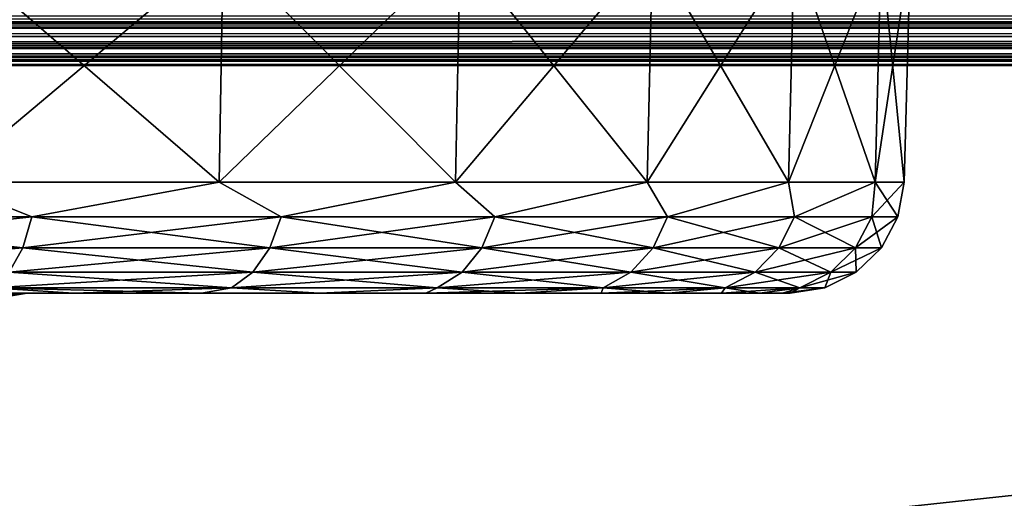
# Model space of a CAD drawing. Header units: millimetres. Extents: x -55 to 55, y -4 to 85.
# Tile 278 of 656: x -33.09 to -30.93, y -0.95 to 0.1. Entities that reach past the tile are written whole.
import ezdxf

# ---------------------------------------------------------------- set-up
doc = ezdxf.new("R2010")
doc.units = ezdxf.units.MM
doc.header["$LTSCALE"] = 116.785152
for name, color, linetype in [('20', 7, 'CONTINUOUS'), ('22', 7, 'CONTINUOUS'), ('222', 7, 'CONTINUOUS'), ('223', 7, 'CONTINUOUS'), ('224', 7, 'CONTINUOUS'), ('225', 7, 'CONTINUOUS'), ('38', 7, 'CONTINUOUS'), ('39', 7, 'CONTINUOUS'), ('7', 7, 'CONTINUOUS'), ('8025', 7, 'CONTINUOUS'), ('8515', 7, 'CONTINUOUS'), ('8519', 7, 'CONTINUOUS'), ('9165', 7, 'CONTINUOUS'), ('9166', 7, 'CONTINUOUS')]:
    doc.layers.add(name, color=color, linetype=linetype)

msp = doc.modelspace()

# ---------------------------------------------------------------- linework, layer by layer
at = {"layer": '20', "color": 7, "linetype": 'CONTINUOUS'}
for points in [[(-50.9201, 18.8461, 51.9198), (-50.3474, -3.0262, 51.347), (-6.3066, 18.8461, 51.9198), (-50.9201, 18.8461, 51.9198)], [(-6.3066, 18.8461, 51.9198), (-50.3474, -3.0262, 51.347), (-6.2909, 1.6954, 51.4707), (-6.3066, 18.8461, 51.9198)], [(-6.2909, 1.6954, 51.4707), (-50.3474, -3.0262, 51.347), (-6.2823, 1.566, 51.4673), (-6.2909, 1.6954, 51.4707)], [(-6.2823, 1.566, 51.4673), (-50.3474, -3.0262, 51.347), (-6.2568, 1.4377, 51.4639), (-6.2823, 1.566, 51.4673)], [(-6.2568, 1.4377, 51.4639), (-50.3474, -3.0262, 51.347), (-6.2147, 1.3137, 51.4607), (-6.2568, 1.4377, 51.4639)], [(-6.2147, 1.3137, 51.4607), (-50.3474, -3.0262, 51.347), (-6.1568, 1.1964, 51.4576), (-6.2147, 1.3137, 51.4607)], [(-6.1568, 1.1964, 51.4576), (-50.3474, -3.0262, 51.347), (-6.0841, 1.0878, 51.4548), (-6.1568, 1.1964, 51.4576)], [(-6.0841, 1.0878, 51.4548), (-50.3474, -3.0262, 51.347), (-5.9978, 0.9895, 51.4522), (-6.0841, 1.0878, 51.4548)], [(-5.9978, 0.9895, 51.4522), (-50.3474, -3.0262, 51.347), (-5.8993, 0.9033, 51.4499), (-5.9978, 0.9895, 51.4522)], [(-5.8993, 0.9033, 51.4499), (-50.3474, -3.0262, 51.347), (-5.7905, 0.8307, 51.448), (-5.8993, 0.9033, 51.4499)], [(-5.7905, 0.8307, 51.448), (-50.3474, -3.0262, 51.347), (-5.6731, 0.7729, 51.4465), (-5.7905, 0.8307, 51.448)], [(-5.6731, 0.7729, 51.4465), (-50.3474, -3.0262, 51.347), (-5.5489, 0.7309, 51.4454), (-5.6731, 0.7729, 51.4465)], [(-5.5489, 0.7309, 51.4454), (-50.3474, -3.0262, 51.347), (-5.4204, 0.7054, 51.4448), (-5.5489, 0.7309, 51.4454)], [(-50.3474, -3.0262, 51.347), (50.3474, -3.0262, 51.347), (-5.4204, 0.7054, 51.4448), (-50.3474, -3.0262, 51.347)]]:
    msp.add_3dface(points, dxfattribs=at)
at = {"layer": '22', "color": 7, "linetype": 'CONTINUOUS'}
for points in [[(-50.3474, -3.0262, -51.347), (-50.9201, 18.8461, -51.9198), (-6.3066, 18.8461, -51.9198), (-50.3474, -3.0262, -51.347)], [(-6.2909, 1.6954, -51.4707), (-50.3474, -3.0262, -51.347), (-6.3066, 18.8461, -51.9198), (-6.2909, 1.6954, -51.4707)], [(-6.2823, 1.5659, -51.4673), (-50.3474, -3.0262, -51.347), (-6.2909, 1.6954, -51.4707), (-6.2823, 1.5659, -51.4673)], [(-6.2568, 1.4376, -51.4639), (-50.3474, -3.0262, -51.347), (-6.2823, 1.5659, -51.4673), (-6.2568, 1.4376, -51.4639)], [(-6.2146, 1.3136, -51.4607), (-50.3474, -3.0262, -51.347), (-6.2568, 1.4376, -51.4639), (-6.2146, 1.3136, -51.4607)], [(-6.1567, 1.1964, -51.4576), (-50.3474, -3.0262, -51.347), (-6.2146, 1.3136, -51.4607), (-6.1567, 1.1964, -51.4576)], [(-6.0841, 1.0878, -51.4548), (-50.3474, -3.0262, -51.347), (-6.1567, 1.1964, -51.4576), (-6.0841, 1.0878, -51.4548)], [(-5.9977, 0.9894, -51.4522), (-50.3474, -3.0262, -51.347), (-6.0841, 1.0878, -51.4548), (-5.9977, 0.9894, -51.4522)], [(-5.8992, 0.9032, -51.4499), (-50.3474, -3.0262, -51.347), (-5.9977, 0.9894, -51.4522), (-5.8992, 0.9032, -51.4499)], [(-5.7904, 0.8307, -51.448), (-50.3474, -3.0262, -51.347), (-5.8992, 0.9032, -51.4499), (-5.7904, 0.8307, -51.448)], [(-5.673, 0.7729, -51.4465), (-50.3474, -3.0262, -51.347), (-5.7904, 0.8307, -51.448), (-5.673, 0.7729, -51.4465)], [(-5.5488, 0.7308, -51.4454), (-50.3474, -3.0262, -51.347), (-5.673, 0.7729, -51.4465), (-5.5488, 0.7308, -51.4454)], [(-5.4203, 0.7054, -51.4448), (-50.3474, -3.0262, -51.347), (-5.5488, 0.7308, -51.4454), (-5.4203, 0.7054, -51.4448)], [(50.3474, -3.0262, -51.347), (-50.3474, -3.0262, -51.347), (5.4204, 0.7054, -51.4448), (50.3474, -3.0262, -51.347)], [(5.4204, 0.7054, -51.4448), (-50.3474, -3.0262, -51.347), (5.2906, 0.6969, -51.4445), (5.4204, 0.7054, -51.4448)], [(-5.2906, 0.6969, -51.4445), (-50.3474, -3.0262, -51.347), (-5.4203, 0.7054, -51.4448), (-5.2906, 0.6969, -51.4445)], [(5.2906, 0.6969, -51.4445), (-50.3474, -3.0262, -51.347), (-5.2906, 0.6969, -51.4445), (5.2906, 0.6969, -51.4445)]]:
    msp.add_3dface(points, dxfattribs=at)
at = {"layer": '222', "color": 7, "linetype": 'CONTINUOUS'}
msp.add_3dface([(-33.0725, -0.5, -35.3553), (-33.1224, -0.5, -35.8298), (-33.1485, -0.5118, -35.3553), (-33.0725, -0.5, -35.3553)], dxfattribs=at)
at = {"layer": '223', "color": 7, "linetype": 'CONTINUOUS'}
for points in [[(-33.1909, -0.5118, -34.9248), (-33.0725, -0.5, -35.3553), (-33.1485, -0.5118, -35.3553), (-33.1909, -0.5118, -34.9248)], [(-33.1224, -0.5, -34.8809), (-33.0725, -0.5, -35.3553), (-33.1909, -0.5118, -34.9248), (-33.1224, -0.5, -34.8809)]]:
    msp.add_3dface(points, dxfattribs=at)
at = {"layer": '224', "color": 7, "linetype": 'CONTINUOUS'}
for points in [[(-33.2522, -0.2565, -38.9982), (-33.6712, -0.332, -39.1948), (-33.0622, -0.332, -38.8653), (-33.2522, -0.2565, -38.9982)], [(-32.6515, -0.2565, -38.5776), (-33.2522, -0.2565, -38.9982), (-33.0622, -0.332, -38.8653), (-32.6515, -0.2565, -38.5776)], [(-32.6515, -0.2565, -38.5776), (-33.0622, -0.332, -38.8653), (-32.5157, -0.332, -38.44), (-32.6515, -0.2565, -38.5776)], [(-32.1331, -0.2565, -38.0591), (-32.6515, -0.2565, -38.5776), (-32.5157, -0.332, -38.44), (-32.1331, -0.2565, -38.0591)], [(-32.1331, -0.2565, -38.0591), (-32.5157, -0.332, -38.44), (-32.0468, -0.332, -37.9305), (-32.1331, -0.2565, -38.0591)], [(-31.7125, -0.2565, -37.4585), (-32.1331, -0.2565, -38.0591), (-32.0468, -0.332, -37.9305), (-31.7125, -0.2565, -37.4585)], [(-31.7125, -0.2565, -37.4585), (-32.0468, -0.332, -37.9305), (-31.668, -0.332, -37.3508), (-31.7125, -0.2565, -37.4585)], [(-31.4026, -0.2565, -36.794), (-31.7125, -0.2565, -37.4585), (-31.668, -0.332, -37.3508), (-31.4026, -0.2565, -36.794)], [(-31.4026, -0.2565, -36.794), (-31.668, -0.332, -37.3508), (-31.3899, -0.332, -36.7167), (-31.4026, -0.2565, -36.794)], [(-31.2129, -0.2565, -36.0858), (-31.4026, -0.2565, -36.794), (-31.3899, -0.332, -36.7167), (-31.2129, -0.2565, -36.0858)], [(-31.2129, -0.2565, -36.0858), (-31.3899, -0.332, -36.7167), (-31.2199, -0.332, -36.0454), (-31.2129, -0.2565, -36.0858)], [(-31.1627, -0.332, -35.3553), (-31.2129, -0.2565, -36.0858), (-31.2199, -0.332, -36.0454), (-31.1627, -0.332, -35.3553)], [(-31.149, -0.2565, -35.3553), (-31.2129, -0.2565, -36.0858), (-31.1627, -0.332, -35.3553), (-31.149, -0.2565, -35.3553)], [(-33.6857, -0.4, -39.1617), (-33.082, -0.4, -38.835), (-33.6712, -0.332, -39.1948), (-33.6857, -0.4, -39.1617)], [(-33.6712, -0.332, -39.1948), (-33.082, -0.4, -38.835), (-33.0622, -0.332, -38.8653), (-33.6712, -0.332, -39.1948)], [(-33.082, -0.4, -38.835), (-32.5402, -0.4, -38.4134), (-33.0622, -0.332, -38.8653), (-33.082, -0.4, -38.835)], [(-33.0622, -0.332, -38.8653), (-32.5402, -0.4, -38.4134), (-32.5157, -0.332, -38.44), (-33.0622, -0.332, -38.8653)], [(-32.5402, -0.4, -38.4134), (-32.0753, -0.4, -37.9083), (-32.5157, -0.332, -38.44), (-32.5402, -0.4, -38.4134)], [(-32.5157, -0.332, -38.44), (-32.0753, -0.4, -37.9083), (-32.0468, -0.332, -37.9305), (-32.5157, -0.332, -38.44)], [(-32.0753, -0.4, -37.9083), (-31.6998, -0.4, -37.3336), (-32.0468, -0.332, -37.9305), (-32.0753, -0.4, -37.9083)], [(-32.0468, -0.332, -37.9305), (-31.6998, -0.4, -37.3336), (-31.668, -0.332, -37.3508), (-32.0468, -0.332, -37.9305)], [(-31.6998, -0.4, -37.3336), (-31.4241, -0.4, -36.7049), (-31.668, -0.332, -37.3508), (-31.6998, -0.4, -37.3336)], [(-31.668, -0.332, -37.3508), (-31.4241, -0.4, -36.7049), (-31.3899, -0.332, -36.7167), (-31.668, -0.332, -37.3508)], [(-31.4241, -0.4, -36.7049), (-31.2556, -0.4, -36.0395), (-31.3899, -0.332, -36.7167), (-31.4241, -0.4, -36.7049)], [(-31.3899, -0.332, -36.7167), (-31.2556, -0.4, -36.0395), (-31.2199, -0.332, -36.0454), (-31.3899, -0.332, -36.7167)], [(-31.2556, -0.4, -36.0395), (-31.1989, -0.4, -35.3553), (-31.2199, -0.332, -36.0454), (-31.2556, -0.4, -36.0395)], [(-31.1989, -0.4, -35.3553), (-31.1627, -0.332, -35.3553), (-31.2199, -0.332, -36.0454), (-31.1989, -0.4, -35.3553)], [(-33.6857, -0.4, -39.1617), (-33.1121, -0.4537, -38.7888), (-33.082, -0.4, -38.835), (-33.6857, -0.4, -39.1617)], [(-33.1121, -0.4537, -38.7888), (-32.5776, -0.4537, -38.3728), (-33.082, -0.4, -38.835), (-33.1121, -0.4537, -38.7888)], [(-33.082, -0.4, -38.835), (-32.5776, -0.4537, -38.3728), (-32.5402, -0.4, -38.4134), (-33.082, -0.4, -38.835)], [(-32.5776, -0.4537, -38.3728), (-32.1188, -0.4537, -37.8744), (-32.5402, -0.4, -38.4134), (-32.5776, -0.4537, -38.3728)], [(-32.5402, -0.4, -38.4134), (-32.1188, -0.4537, -37.8744), (-32.0753, -0.4, -37.9083), (-32.5402, -0.4, -38.4134)], [(-32.1188, -0.4537, -37.8744), (-31.7483, -0.4537, -37.3074), (-32.0753, -0.4, -37.9083), (-32.1188, -0.4537, -37.8744)], [(-32.0753, -0.4, -37.9083), (-31.7483, -0.4537, -37.3074), (-31.6998, -0.4, -37.3336), (-32.0753, -0.4, -37.9083)], [(-31.7483, -0.4537, -37.3074), (-31.4762, -0.4537, -36.687), (-31.6998, -0.4, -37.3336), (-31.7483, -0.4537, -37.3074)], [(-31.6998, -0.4, -37.3336), (-31.4762, -0.4537, -36.687), (-31.4241, -0.4, -36.7049), (-31.6998, -0.4, -37.3336)], [(-31.4762, -0.4537, -36.687), (-31.3099, -0.4537, -36.0304), (-31.4241, -0.4, -36.7049), (-31.4762, -0.4537, -36.687)], [(-31.4241, -0.4, -36.7049), (-31.3099, -0.4537, -36.0304), (-31.2556, -0.4, -36.0395), (-31.4241, -0.4, -36.7049)], [(-31.3099, -0.4537, -36.0304), (-31.254, -0.4537, -35.3553), (-31.2556, -0.4, -36.0395), (-31.3099, -0.4537, -36.0304)], [(-31.254, -0.4537, -35.3553), (-31.1989, -0.4, -35.3553), (-31.2556, -0.4, -36.0395), (-31.254, -0.4537, -35.3553)], [(-33.1498, -0.4882, -38.7312), (-32.6242, -0.4882, -38.3221), (-33.1121, -0.4537, -38.7888), (-33.1498, -0.4882, -38.7312)], [(-33.1121, -0.4537, -38.7888), (-32.6242, -0.4882, -38.3221), (-32.5776, -0.4537, -38.3728), (-33.1121, -0.4537, -38.7888)], [(-32.6242, -0.4882, -38.3221), (-32.1732, -0.4882, -37.8321), (-32.5776, -0.4537, -38.3728), (-32.6242, -0.4882, -38.3221)], [(-32.5776, -0.4537, -38.3728), (-32.1732, -0.4882, -37.8321), (-32.1188, -0.4537, -37.8744), (-32.5776, -0.4537, -38.3728)], [(-32.1732, -0.4882, -37.8321), (-31.8089, -0.4882, -37.2746), (-32.1188, -0.4537, -37.8744), (-32.1732, -0.4882, -37.8321)], [(-32.1188, -0.4537, -37.8744), (-31.8089, -0.4882, -37.2746), (-31.7483, -0.4537, -37.3074), (-32.1188, -0.4537, -37.8744)], [(-31.8089, -0.4882, -37.2746), (-31.5414, -0.4882, -36.6647), (-31.7483, -0.4537, -37.3074), (-31.8089, -0.4882, -37.2746)], [(-31.7483, -0.4537, -37.3074), (-31.5414, -0.4882, -36.6647), (-31.4762, -0.4537, -36.687), (-31.7483, -0.4537, -37.3074)], [(-31.5414, -0.4882, -36.6647), (-31.3779, -0.4882, -36.0191), (-31.4762, -0.4537, -36.687), (-31.5414, -0.4882, -36.6647)], [(-31.4762, -0.4537, -36.687), (-31.3779, -0.4882, -36.0191), (-31.3099, -0.4537, -36.0304), (-31.4762, -0.4537, -36.687)], [(-31.3779, -0.4882, -36.0191), (-31.3229, -0.4882, -35.3553), (-31.3099, -0.4537, -36.0304), (-31.3779, -0.4882, -36.0191)], [(-31.3229, -0.4882, -35.3553), (-31.254, -0.4537, -35.3553), (-31.3099, -0.4537, -36.0304), (-31.3229, -0.4882, -35.3553)], [(-33.2724, -0.5, -38.7191), (-32.971, -0.5, -38.5126), (-33.1498, -0.4882, -38.7312), (-33.2724, -0.5, -38.7191)], [(-33.1498, -0.4882, -38.7312), (-32.6898, -0.5, -38.2791), (-32.6242, -0.4882, -38.3221), (-33.1498, -0.4882, -38.7312)], [(-32.971, -0.5, -38.5126), (-32.6898, -0.5, -38.2791), (-33.1498, -0.4882, -38.7312), (-32.971, -0.5, -38.5126)], [(-32.6898, -0.5, -38.2791), (-32.4314, -0.5, -38.0207), (-32.6242, -0.4882, -38.3221), (-32.6898, -0.5, -38.2791)], [(-32.6242, -0.4882, -38.3221), (-32.4314, -0.5, -38.0207), (-32.1732, -0.4882, -37.8321), (-32.6242, -0.4882, -38.3221)], [(-32.4314, -0.5, -38.0207), (-32.1979, -0.5, -37.7395), (-32.1732, -0.4882, -37.8321), (-32.4314, -0.5, -38.0207)], [(-32.1979, -0.5, -37.7395), (-31.9914, -0.5, -37.438), (-32.1732, -0.4882, -37.8321), (-32.1979, -0.5, -37.7395)], [(-32.1732, -0.4882, -37.8321), (-31.9914, -0.5, -37.438), (-31.8089, -0.4882, -37.2746), (-32.1732, -0.4882, -37.8321)], [(-31.9914, -0.5, -37.438), (-31.8136, -0.5, -37.1187), (-31.8089, -0.4882, -37.2746), (-31.9914, -0.5, -37.438)], [(-31.8136, -0.5, -37.1187), (-31.666, -0.5, -36.7844), (-31.8089, -0.4882, -37.2746), (-31.8136, -0.5, -37.1187)], [(-31.8089, -0.4882, -37.2746), (-31.666, -0.5, -36.7844), (-31.5414, -0.4882, -36.6647), (-31.8089, -0.4882, -37.2746)], [(-31.666, -0.5, -36.7844), (-31.5499, -0.5, -36.4379), (-31.5414, -0.4882, -36.6647), (-31.666, -0.5, -36.7844)], [(-31.5499, -0.5, -36.4379), (-31.4662, -0.5, -36.0822), (-31.5414, -0.4882, -36.6647), (-31.5499, -0.5, -36.4379)], [(-31.5414, -0.4882, -36.6647), (-31.4662, -0.5, -36.0822), (-31.3779, -0.4882, -36.0191), (-31.5414, -0.4882, -36.6647)], [(-31.4662, -0.5, -36.0822), (-31.4157, -0.5, -35.7201), (-31.3779, -0.4882, -36.0191), (-31.4662, -0.5, -36.0822)], [(-31.4157, -0.5, -35.7201), (-31.3989, -0.5, -35.3553), (-31.3779, -0.4882, -36.0191), (-31.4157, -0.5, -35.7201)], [(-31.3989, -0.5, -35.3553), (-31.3229, -0.4882, -35.3553), (-31.3779, -0.4882, -36.0191), (-31.3989, -0.5, -35.3553)]]:
    msp.add_3dface(points, dxfattribs=at)
at = {"layer": '225', "color": 7, "linetype": 'CONTINUOUS'}
for points in [[(-33.2522, -0.2565, -31.7125), (-33.0622, -0.332, -31.8454), (-33.6712, -0.332, -31.5158), (-33.2522, -0.2565, -31.7125)], [(-33.2522, -0.2565, -31.7125), (-32.6515, -0.2565, -32.1331), (-33.0622, -0.332, -31.8454), (-33.2522, -0.2565, -31.7125)], [(-32.6515, -0.2565, -32.1331), (-32.5157, -0.332, -32.2707), (-33.0622, -0.332, -31.8454), (-32.6515, -0.2565, -32.1331)], [(-32.6515, -0.2565, -32.1331), (-32.1331, -0.2565, -32.6515), (-32.5157, -0.332, -32.2707), (-32.6515, -0.2565, -32.1331)], [(-32.1331, -0.2565, -32.6515), (-32.0468, -0.332, -32.7802), (-32.5157, -0.332, -32.2707), (-32.1331, -0.2565, -32.6515)], [(-32.1331, -0.2565, -32.6515), (-31.7125, -0.2565, -33.2522), (-32.0468, -0.332, -32.7802), (-32.1331, -0.2565, -32.6515)], [(-31.7125, -0.2565, -33.2522), (-31.668, -0.332, -33.3599), (-32.0468, -0.332, -32.7802), (-31.7125, -0.2565, -33.2522)], [(-31.7125, -0.2565, -33.2522), (-31.4026, -0.2565, -33.9167), (-31.668, -0.332, -33.3599), (-31.7125, -0.2565, -33.2522)], [(-31.4026, -0.2565, -33.9167), (-31.3899, -0.332, -33.994), (-31.668, -0.332, -33.3599), (-31.4026, -0.2565, -33.9167)], [(-31.4026, -0.2565, -33.9167), (-31.2129, -0.2565, -34.6249), (-31.3899, -0.332, -33.994), (-31.4026, -0.2565, -33.9167)], [(-31.2129, -0.2565, -34.6249), (-31.2199, -0.332, -34.6653), (-31.3899, -0.332, -33.994), (-31.2129, -0.2565, -34.6249)], [(-31.149, -0.2565, -35.3553), (-31.1627, -0.332, -35.3553), (-31.2199, -0.332, -34.6653), (-31.149, -0.2565, -35.3553)], [(-31.2129, -0.2565, -34.6249), (-31.149, -0.2565, -35.3553), (-31.2199, -0.332, -34.6653), (-31.2129, -0.2565, -34.6249)], [(-33.082, -0.4, -31.8757), (-33.6857, -0.4, -31.549), (-33.0622, -0.332, -31.8454), (-33.082, -0.4, -31.8757)], [(-33.0622, -0.332, -31.8454), (-33.6857, -0.4, -31.549), (-33.6712, -0.332, -31.5158), (-33.0622, -0.332, -31.8454)], [(-32.5157, -0.332, -32.2707), (-33.082, -0.4, -31.8757), (-33.0622, -0.332, -31.8454), (-32.5157, -0.332, -32.2707)], [(-32.5402, -0.4, -32.2973), (-33.082, -0.4, -31.8757), (-32.5157, -0.332, -32.2707), (-32.5402, -0.4, -32.2973)], [(-32.0753, -0.4, -32.8024), (-32.5402, -0.4, -32.2973), (-32.0468, -0.332, -32.7802), (-32.0753, -0.4, -32.8024)], [(-32.0468, -0.332, -32.7802), (-32.5402, -0.4, -32.2973), (-32.5157, -0.332, -32.2707), (-32.0468, -0.332, -32.7802)], [(-31.6998, -0.4, -33.3771), (-32.0753, -0.4, -32.8024), (-31.668, -0.332, -33.3599), (-31.6998, -0.4, -33.3771)], [(-31.668, -0.332, -33.3599), (-32.0753, -0.4, -32.8024), (-32.0468, -0.332, -32.7802), (-31.668, -0.332, -33.3599)], [(-31.3899, -0.332, -33.994), (-31.6998, -0.4, -33.3771), (-31.668, -0.332, -33.3599), (-31.3899, -0.332, -33.994)], [(-31.4241, -0.4, -34.0057), (-31.6998, -0.4, -33.3771), (-31.3899, -0.332, -33.994), (-31.4241, -0.4, -34.0057)], [(-31.2199, -0.332, -34.6653), (-31.4241, -0.4, -34.0057), (-31.3899, -0.332, -33.994), (-31.2199, -0.332, -34.6653)], [(-31.2556, -0.4, -34.6712), (-31.4241, -0.4, -34.0057), (-31.2199, -0.332, -34.6653), (-31.2556, -0.4, -34.6712)], [(-31.1989, -0.4, -35.3553), (-31.2556, -0.4, -34.6712), (-31.1627, -0.332, -35.3553), (-31.1989, -0.4, -35.3553)], [(-31.1627, -0.332, -35.3553), (-31.2556, -0.4, -34.6712), (-31.2199, -0.332, -34.6653), (-31.1627, -0.332, -35.3553)], [(-33.1121, -0.4537, -31.9218), (-33.7078, -0.4537, -31.5994), (-33.082, -0.4, -31.8757), (-33.1121, -0.4537, -31.9218)], [(-33.082, -0.4, -31.8757), (-33.7078, -0.4537, -31.5994), (-33.6857, -0.4, -31.549), (-33.082, -0.4, -31.8757)], [(-32.5402, -0.4, -32.2973), (-33.1121, -0.4537, -31.9218), (-33.082, -0.4, -31.8757), (-32.5402, -0.4, -32.2973)], [(-32.5776, -0.4537, -32.3379), (-33.1121, -0.4537, -31.9218), (-32.5402, -0.4, -32.2973), (-32.5776, -0.4537, -32.3379)], [(-32.0753, -0.4, -32.8024), (-32.5776, -0.4537, -32.3379), (-32.5402, -0.4, -32.2973), (-32.0753, -0.4, -32.8024)], [(-32.1188, -0.4537, -32.8362), (-32.5776, -0.4537, -32.3379), (-32.0753, -0.4, -32.8024), (-32.1188, -0.4537, -32.8362)], [(-31.7483, -0.4537, -33.4033), (-32.1188, -0.4537, -32.8362), (-31.6998, -0.4, -33.3771), (-31.7483, -0.4537, -33.4033)], [(-31.6998, -0.4, -33.3771), (-32.1188, -0.4537, -32.8362), (-32.0753, -0.4, -32.8024), (-31.6998, -0.4, -33.3771)], [(-31.4762, -0.4537, -34.0236), (-31.7483, -0.4537, -33.4033), (-31.4241, -0.4, -34.0057), (-31.4762, -0.4537, -34.0236)], [(-31.4241, -0.4, -34.0057), (-31.7483, -0.4537, -33.4033), (-31.6998, -0.4, -33.3771), (-31.4241, -0.4, -34.0057)], [(-31.2556, -0.4, -34.6712), (-31.4762, -0.4537, -34.0236), (-31.4241, -0.4, -34.0057), (-31.2556, -0.4, -34.6712)], [(-31.3099, -0.4537, -34.6803), (-31.4762, -0.4537, -34.0236), (-31.2556, -0.4, -34.6712), (-31.3099, -0.4537, -34.6803)], [(-31.1989, -0.4, -35.3553), (-31.3099, -0.4537, -34.6803), (-31.2556, -0.4, -34.6712), (-31.1989, -0.4, -35.3553)], [(-31.254, -0.4537, -35.3553), (-31.3099, -0.4537, -34.6803), (-31.1989, -0.4, -35.3553), (-31.254, -0.4537, -35.3553)], [(-32.6242, -0.4882, -32.3886), (-33.1498, -0.4882, -31.9795), (-32.5776, -0.4537, -32.3379), (-32.6242, -0.4882, -32.3886)], [(-32.5776, -0.4537, -32.3379), (-33.1498, -0.4882, -31.9795), (-33.1121, -0.4537, -31.9218), (-32.5776, -0.4537, -32.3379)], [(-32.1732, -0.4882, -32.8785), (-32.6242, -0.4882, -32.3886), (-32.1188, -0.4537, -32.8362), (-32.1732, -0.4882, -32.8785)], [(-32.1188, -0.4537, -32.8362), (-32.6242, -0.4882, -32.3886), (-32.5776, -0.4537, -32.3379), (-32.1188, -0.4537, -32.8362)], [(-31.7483, -0.4537, -33.4033), (-32.1732, -0.4882, -32.8785), (-32.1188, -0.4537, -32.8362), (-31.7483, -0.4537, -33.4033)], [(-31.8089, -0.4882, -33.4361), (-32.1732, -0.4882, -32.8785), (-31.7483, -0.4537, -33.4033), (-31.8089, -0.4882, -33.4361)], [(-31.4762, -0.4537, -34.0236), (-31.8089, -0.4882, -33.4361), (-31.7483, -0.4537, -33.4033), (-31.4762, -0.4537, -34.0236)], [(-31.5414, -0.4882, -34.046), (-31.8089, -0.4882, -33.4361), (-31.4762, -0.4537, -34.0236), (-31.5414, -0.4882, -34.046)], [(-31.3099, -0.4537, -34.6803), (-31.5414, -0.4882, -34.046), (-31.4762, -0.4537, -34.0236), (-31.3099, -0.4537, -34.6803)], [(-31.3779, -0.4882, -34.6916), (-31.5414, -0.4882, -34.046), (-31.3099, -0.4537, -34.6803), (-31.3779, -0.4882, -34.6916)], [(-31.254, -0.4537, -35.3553), (-31.3779, -0.4882, -34.6916), (-31.3099, -0.4537, -34.6803), (-31.254, -0.4537, -35.3553)], [(-31.3229, -0.4882, -35.3553), (-31.3779, -0.4882, -34.6916), (-31.254, -0.4537, -35.3553), (-31.3229, -0.4882, -35.3553)], [(-32.971, -0.5, -32.1981), (-33.2724, -0.5, -31.9915), (-33.1498, -0.4882, -31.9795), (-32.971, -0.5, -32.1981)], [(-32.6242, -0.4882, -32.3886), (-32.971, -0.5, -32.1981), (-33.1498, -0.4882, -31.9795), (-32.6242, -0.4882, -32.3886)], [(-32.6898, -0.5, -32.4316), (-32.971, -0.5, -32.1981), (-32.6242, -0.4882, -32.3886), (-32.6898, -0.5, -32.4316)], [(-32.4314, -0.5, -32.69), (-32.6898, -0.5, -32.4316), (-32.6242, -0.4882, -32.3886), (-32.4314, -0.5, -32.69)], [(-32.1732, -0.4882, -32.8785), (-32.4314, -0.5, -32.69), (-32.6242, -0.4882, -32.3886), (-32.1732, -0.4882, -32.8785)], [(-32.1979, -0.5, -32.9711), (-32.4314, -0.5, -32.69), (-32.1732, -0.4882, -32.8785), (-32.1979, -0.5, -32.9711)], [(-31.8089, -0.4882, -33.4361), (-32.1979, -0.5, -32.9711), (-32.1732, -0.4882, -32.8785), (-31.8089, -0.4882, -33.4361)], [(-31.9914, -0.5, -33.2727), (-32.1979, -0.5, -32.9711), (-31.8089, -0.4882, -33.4361), (-31.9914, -0.5, -33.2727)], [(-31.8136, -0.5, -33.5919), (-31.9914, -0.5, -33.2727), (-31.8089, -0.4882, -33.4361), (-31.8136, -0.5, -33.5919)], [(-31.666, -0.5, -33.9263), (-31.8136, -0.5, -33.5919), (-31.5414, -0.4882, -34.046), (-31.666, -0.5, -33.9263)], [(-31.5414, -0.4882, -34.046), (-31.8136, -0.5, -33.5919), (-31.8089, -0.4882, -33.4361), (-31.5414, -0.4882, -34.046)], [(-31.5499, -0.5, -34.2728), (-31.666, -0.5, -33.9263), (-31.5414, -0.4882, -34.046), (-31.5499, -0.5, -34.2728)], [(-31.3779, -0.4882, -34.6916), (-31.5499, -0.5, -34.2728), (-31.5414, -0.4882, -34.046), (-31.3779, -0.4882, -34.6916)], [(-31.4662, -0.5, -34.6285), (-31.5499, -0.5, -34.2728), (-31.3779, -0.4882, -34.6916), (-31.4662, -0.5, -34.6285)], [(-31.4157, -0.5, -34.9905), (-31.4662, -0.5, -34.6285), (-31.3779, -0.4882, -34.6916), (-31.4157, -0.5, -34.9905)], [(-31.3989, -0.5, -35.3553), (-31.4157, -0.5, -34.9905), (-31.3229, -0.4882, -35.3553), (-31.3989, -0.5, -35.3553)], [(-31.3229, -0.4882, -35.3553), (-31.4157, -0.5, -34.9905), (-31.3779, -0.4882, -34.6916), (-31.3229, -0.4882, -35.3553)]]:
    msp.add_3dface(points, dxfattribs=at)
at = {"layer": '38', "color": 7, "linetype": 'CONTINUOUS'}
for points in [[(-32.6515, -0.2565, -38.5776), (-33.2454, 0.2565, -39.0098), (-33.2522, -0.2565, -38.9982), (-32.6515, -0.2565, -38.5776)], [(-32.6429, 0.2565, -38.5879), (-33.2454, 0.2565, -39.0098), (-32.6515, -0.2565, -38.5776), (-32.6429, 0.2565, -38.5879)], [(-32.1331, -0.2565, -38.0591), (-32.6429, 0.2565, -38.5879), (-32.6515, -0.2565, -38.5776), (-32.1331, -0.2565, -38.0591)], [(-32.1228, 0.2565, -38.0678), (-32.6429, 0.2565, -38.5879), (-32.1331, -0.2565, -38.0591), (-32.1228, 0.2565, -38.0678)], [(-31.7125, -0.2565, -37.4585), (-32.1228, 0.2565, -38.0678), (-32.1331, -0.2565, -38.0591), (-31.7125, -0.2565, -37.4585)], [(-31.7009, 0.2565, -37.4652), (-32.1228, 0.2565, -38.0678), (-31.7125, -0.2565, -37.4585), (-31.7009, 0.2565, -37.4652)], [(-31.4026, -0.2565, -36.794), (-31.7009, 0.2565, -37.4652), (-31.7125, -0.2565, -37.4585), (-31.4026, -0.2565, -36.794)], [(-31.39, 0.2565, -36.7986), (-31.7009, 0.2565, -37.4652), (-31.4026, -0.2565, -36.794), (-31.39, 0.2565, -36.7986)], [(-31.2129, -0.2565, -36.0858), (-31.39, 0.2565, -36.7986), (-31.4026, -0.2565, -36.794), (-31.2129, -0.2565, -36.0858)], [(-31.1996, 0.2565, -36.0881), (-31.39, 0.2565, -36.7986), (-31.2129, -0.2565, -36.0858), (-31.1996, 0.2565, -36.0881)], [(-31.149, -0.2565, -35.3553), (-31.1996, 0.2565, -36.0881), (-31.2129, -0.2565, -36.0858), (-31.149, -0.2565, -35.3553)], [(-31.149, -0.2565, -35.3553), (-31.1355, 0.2565, -35.3553), (-31.1996, 0.2565, -36.0881), (-31.149, -0.2565, -35.3553)]]:
    msp.add_3dface(points, dxfattribs=at)
at = {"layer": '39', "color": 7, "linetype": 'CONTINUOUS'}
for points in [[(-33.2522, -0.2565, -31.7125), (-32.6429, 0.2565, -32.1228), (-32.6515, -0.2565, -32.1331), (-33.2522, -0.2565, -31.7125)], [(-33.2454, 0.2565, -31.7009), (-32.6429, 0.2565, -32.1228), (-33.2522, -0.2565, -31.7125), (-33.2454, 0.2565, -31.7009)], [(-32.6429, 0.2565, -32.1228), (-32.1228, 0.2565, -32.6429), (-32.6515, -0.2565, -32.1331), (-32.6429, 0.2565, -32.1228)], [(-32.6515, -0.2565, -32.1331), (-32.1228, 0.2565, -32.6429), (-32.1331, -0.2565, -32.6515), (-32.6515, -0.2565, -32.1331)], [(-32.1228, 0.2565, -32.6429), (-31.7009, 0.2565, -33.2454), (-32.1331, -0.2565, -32.6515), (-32.1228, 0.2565, -32.6429)], [(-32.1331, -0.2565, -32.6515), (-31.7009, 0.2565, -33.2454), (-31.7125, -0.2565, -33.2522), (-32.1331, -0.2565, -32.6515)], [(-31.7009, 0.2565, -33.2454), (-31.39, 0.2565, -33.9121), (-31.7125, -0.2565, -33.2522), (-31.7009, 0.2565, -33.2454)], [(-31.7125, -0.2565, -33.2522), (-31.39, 0.2565, -33.9121), (-31.4026, -0.2565, -33.9167), (-31.7125, -0.2565, -33.2522)], [(-31.39, 0.2565, -33.9121), (-31.1996, 0.2565, -34.6226), (-31.4026, -0.2565, -33.9167), (-31.39, 0.2565, -33.9121)], [(-31.4026, -0.2565, -33.9167), (-31.1996, 0.2565, -34.6226), (-31.2129, -0.2565, -34.6249), (-31.4026, -0.2565, -33.9167)], [(-31.1996, 0.2565, -34.6226), (-31.1355, 0.2565, -35.3553), (-31.2129, -0.2565, -34.6249), (-31.1996, 0.2565, -34.6226)], [(-31.2129, -0.2565, -34.6249), (-31.1355, 0.2565, -35.3553), (-31.149, -0.2565, -35.3553), (-31.2129, -0.2565, -34.6249)]]:
    msp.add_3dface(points, dxfattribs=at)
at = {"layer": '7', "color": 7, "linetype": 'CONTINUOUS'}
for points in [[(-32.1979, -0.5, -37.7395), (-38.5127, -0.5, -37.7395), (-35.594, -0.5, -37.6256), (-32.1979, -0.5, -37.7395)], [(-32.4314, -0.5, -38.0207), (-38.5127, -0.5, -37.7395), (-32.1979, -0.5, -37.7395), (-32.4314, -0.5, -38.0207)], [(-38.2793, -0.5, -38.0207), (-38.5127, -0.5, -37.7395), (-32.4314, -0.5, -38.0207), (-38.2793, -0.5, -38.0207)], [(-38.2793, -0.5, -32.69), (-32.1979, -0.5, -32.9711), (-38.5127, -0.5, -32.9711), (-38.2793, -0.5, -32.69)], [(-38.5127, -0.5, -32.9711), (-32.1979, -0.5, -32.9711), (-35.1167, -0.5, -33.085), (-38.5127, -0.5, -32.9711)], [(-38.0209, -0.5, -38.2791), (-38.2793, -0.5, -38.0207), (-32.6898, -0.5, -38.2791), (-38.0209, -0.5, -38.2791)], [(-32.6898, -0.5, -38.2791), (-38.2793, -0.5, -38.0207), (-32.4314, -0.5, -38.0207), (-32.6898, -0.5, -38.2791)], [(-32.4314, -0.5, -32.69), (-32.1979, -0.5, -32.9711), (-38.2793, -0.5, -32.69), (-32.4314, -0.5, -32.69)], [(-38.0209, -0.5, -32.4316), (-32.4314, -0.5, -32.69), (-38.2793, -0.5, -32.69), (-38.0209, -0.5, -32.4316)], [(-37.7397, -0.5, -38.5126), (-38.0209, -0.5, -38.2791), (-32.971, -0.5, -38.5126), (-37.7397, -0.5, -38.5126)], [(-32.971, -0.5, -38.5126), (-38.0209, -0.5, -38.2791), (-32.6898, -0.5, -38.2791), (-32.971, -0.5, -38.5126)], [(-32.6898, -0.5, -32.4316), (-32.4314, -0.5, -32.69), (-38.0209, -0.5, -32.4316), (-32.6898, -0.5, -32.4316)], [(-37.7397, -0.5, -32.1981), (-32.6898, -0.5, -32.4316), (-38.0209, -0.5, -32.4316), (-37.7397, -0.5, -32.1981)], [(-33.2724, -0.5, -38.7191), (-37.7397, -0.5, -38.5126), (-32.971, -0.5, -38.5126), (-33.2724, -0.5, -38.7191)], [(-37.4382, -0.5, -31.9915), (-32.971, -0.5, -32.1981), (-37.7397, -0.5, -32.1981), (-37.4382, -0.5, -31.9915)], [(-32.971, -0.5, -32.1981), (-32.6898, -0.5, -32.4316), (-37.7397, -0.5, -32.1981), (-32.971, -0.5, -32.1981)], [(-33.2724, -0.5, -31.9915), (-32.971, -0.5, -32.1981), (-37.4382, -0.5, -31.9915), (-33.2724, -0.5, -31.9915)], [(-35.1167, -0.5, -37.6256), (-32.1979, -0.5, -37.7395), (-35.594, -0.5, -37.6256), (-35.1167, -0.5, -37.6256)], [(-34.6499, -0.5, -37.5264), (-32.1979, -0.5, -37.7395), (-35.1167, -0.5, -37.6256), (-34.6499, -0.5, -37.5264)], [(-32.1979, -0.5, -32.9711), (-31.9914, -0.5, -33.2727), (-35.1167, -0.5, -33.085), (-32.1979, -0.5, -32.9711)], [(-35.1167, -0.5, -33.085), (-31.9914, -0.5, -33.2727), (-34.6499, -0.5, -33.1843), (-35.1167, -0.5, -33.085)], [(-34.2139, -0.5, -37.3323), (-31.9914, -0.5, -37.438), (-34.6499, -0.5, -37.5264), (-34.2139, -0.5, -37.3323)], [(-31.9914, -0.5, -37.438), (-32.1979, -0.5, -37.7395), (-34.6499, -0.5, -37.5264), (-31.9914, -0.5, -37.438)], [(-34.6499, -0.5, -33.1843), (-31.9914, -0.5, -33.2727), (-34.2139, -0.5, -33.3784), (-34.6499, -0.5, -33.1843)], [(-31.9914, -0.5, -33.2727), (-31.8136, -0.5, -33.5919), (-34.2139, -0.5, -33.3784), (-31.9914, -0.5, -33.2727)], [(-34.2139, -0.5, -33.3784), (-31.8136, -0.5, -33.5919), (-33.8278, -0.5, -33.6589), (-34.2139, -0.5, -33.3784)], [(-33.8278, -0.5, -37.0517), (-31.8136, -0.5, -37.1187), (-34.2139, -0.5, -37.3323), (-33.8278, -0.5, -37.0517)], [(-31.8136, -0.5, -37.1187), (-31.9914, -0.5, -37.438), (-34.2139, -0.5, -37.3323), (-31.8136, -0.5, -37.1187)], [(-31.8136, -0.5, -33.5919), (-31.666, -0.5, -33.9263), (-33.8278, -0.5, -33.6589), (-31.8136, -0.5, -33.5919)], [(-33.8278, -0.5, -33.6589), (-31.666, -0.5, -33.9263), (-33.5084, -0.5, -34.0136), (-33.8278, -0.5, -33.6589)], [(-31.666, -0.5, -36.7844), (-31.8136, -0.5, -37.1187), (-33.8278, -0.5, -37.0517), (-31.666, -0.5, -36.7844)], [(-33.5084, -0.5, -36.697), (-31.666, -0.5, -36.7844), (-33.8278, -0.5, -37.0517), (-33.5084, -0.5, -36.697)], [(-31.666, -0.5, -33.9263), (-31.5499, -0.5, -34.2728), (-33.5084, -0.5, -34.0136), (-31.666, -0.5, -33.9263)], [(-33.5084, -0.5, -34.0136), (-31.5499, -0.5, -34.2728), (-33.2698, -0.5, -34.427), (-33.5084, -0.5, -34.0136)], [(-31.5499, -0.5, -36.4379), (-31.666, -0.5, -36.7844), (-33.5084, -0.5, -36.697), (-31.5499, -0.5, -36.4379)], [(-33.2698, -0.5, -36.2837), (-31.5499, -0.5, -36.4379), (-33.5084, -0.5, -36.697), (-33.2698, -0.5, -36.2837)], [(-31.5499, -0.5, -34.2728), (-31.4662, -0.5, -34.6285), (-33.2698, -0.5, -34.427), (-31.5499, -0.5, -34.2728)], [(-33.2698, -0.5, -34.427), (-31.4662, -0.5, -34.6285), (-33.1224, -0.5, -34.8809), (-33.2698, -0.5, -34.427)], [(-31.4662, -0.5, -36.0822), (-31.5499, -0.5, -36.4379), (-33.2698, -0.5, -36.2837), (-31.4662, -0.5, -36.0822)], [(-33.1224, -0.5, -35.8298), (-31.4662, -0.5, -36.0822), (-33.2698, -0.5, -36.2837), (-33.1224, -0.5, -35.8298)], [(-31.4157, -0.5, -34.9905), (-31.3989, -0.5, -35.3553), (-33.1224, -0.5, -34.8809), (-31.4157, -0.5, -34.9905)], [(-31.3989, -0.5, -35.3553), (-33.0725, -0.5, -35.3553), (-33.1224, -0.5, -34.8809), (-31.3989, -0.5, -35.3553)], [(-31.4662, -0.5, -34.6285), (-31.4157, -0.5, -34.9905), (-33.1224, -0.5, -34.8809), (-31.4662, -0.5, -34.6285)], [(-31.4157, -0.5, -35.7201), (-31.4662, -0.5, -36.0822), (-33.1224, -0.5, -35.8298), (-31.4157, -0.5, -35.7201)], [(-33.0725, -0.5, -35.3553), (-31.4157, -0.5, -35.7201), (-33.1224, -0.5, -35.8298), (-33.0725, -0.5, -35.3553)], [(-31.3989, -0.5, -35.3553), (-31.4157, -0.5, -35.7201), (-33.0725, -0.5, -35.3553), (-31.3989, -0.5, -35.3553)]]:
    msp.add_3dface(points, dxfattribs=at)
at = {"layer": '8025', "color": 7, "linetype": 'CONTINUOUS'}
for points in [[(-54.5, 0, -54.5), (54.5, 0, -54.5), (-52.5315, 0, -53.1814), (-54.5, 0, -54.5)], [(52.5315, 0, 53.1814), (-54.5, 0, 54.5), (-52.5315, 0, 53.1814), (52.5315, 0, 53.1814)], [(54.5, 0, 54.5), (-54.5, 0, 54.5), (52.5315, 0, 53.1814), (54.5, 0, 54.5)], [(-52.5315, 0, -53.1814), (54.5, 0, -54.5), (52.5315, 0, -53.1814), (-52.5315, 0, -53.1814)]]:
    msp.add_3dface(points, dxfattribs=at)
at = {"layer": '8515', "color": 7, "linetype": 'CONTINUOUS'}
for points in [[(-52.5315, 0.1474, 53.0314), (52.5315, 0.0908, 53.0436), (-52.5315, 0.0908, 53.0436), (-52.5315, 0.1474, 53.0314)], [(-52.5315, 0.1474, 53.0314), (52.5315, 0.1474, 53.0314), (52.5315, 0.0908, 53.0436), (-52.5315, 0.1474, 53.0314)], [(52.5315, 0.0908, 53.0436), (52.5315, 0.043, 53.0763), (-52.5315, 0.0908, 53.0436), (52.5315, 0.0908, 53.0436)], [(-52.5315, 0.0908, 53.0436), (52.5315, 0.043, 53.0763), (-52.5315, 0.043, 53.0763), (-52.5315, 0.0908, 53.0436)], [(52.5315, 0.043, 53.0763), (52.5315, 0.0111, 53.1247), (-52.5315, 0.043, 53.0763), (52.5315, 0.043, 53.0763)], [(-52.5315, 0.043, 53.0763), (52.5315, 0.0111, 53.1247), (-52.5315, 0.0111, 53.1247), (-52.5315, 0.043, 53.0763)], [(52.5315, 0.0111, 53.1247), (52.5315, 0, 53.1814), (-52.5315, 0.0111, 53.1247), (52.5315, 0.0111, 53.1247)], [(52.5315, 0, 53.1814), (-52.5315, 0, 53.1814), (-52.5315, 0.0111, 53.1247), (52.5315, 0, 53.1814)]]:
    msp.add_3dface(points, dxfattribs=at)
at = {"layer": '8519', "color": 7, "linetype": 'CONTINUOUS'}
for points in [[(52.5315, 0.1474, -53.0314), (-52.5315, 0.0908, -53.0436), (52.5315, 0.0908, -53.0436), (52.5315, 0.1474, -53.0314)], [(52.5315, 0.1474, -53.0314), (-52.5315, 0.1474, -53.0314), (-52.5315, 0.0908, -53.0436), (52.5315, 0.1474, -53.0314)], [(52.5315, 0.0908, -53.0436), (-52.5315, 0.043, -53.0763), (52.5315, 0.043, -53.0763), (52.5315, 0.0908, -53.0436)], [(-52.5315, 0.0908, -53.0436), (-52.5315, 0.043, -53.0763), (52.5315, 0.0908, -53.0436), (-52.5315, 0.0908, -53.0436)], [(52.5315, 0.043, -53.0763), (-52.5315, 0.0111, -53.1247), (52.5315, 0.0111, -53.1247), (52.5315, 0.043, -53.0763)], [(-52.5315, 0.043, -53.0763), (-52.5315, 0.0111, -53.1247), (52.5315, 0.043, -53.0763), (-52.5315, 0.043, -53.0763)], [(-52.5315, 0, -53.1814), (52.5315, 0, -53.1814), (52.5315, 0.0111, -53.1247), (-52.5315, 0, -53.1814)], [(-52.5315, 0.0111, -53.1247), (-52.5315, 0, -53.1814), (52.5315, 0.0111, -53.1247), (-52.5315, 0.0111, -53.1247)]]:
    msp.add_3dface(points, dxfattribs=at)
at = {"layer": '9165', "color": 7, "linetype": 'CONTINUOUS'}
for points in [[(-54.5, 0.0926, -54.6386), (-54.5, 0.15, -54.65), (54.5, 0.0926, -54.6386), (-54.5, 0.0926, -54.6386)], [(54.5, 0.0926, -54.6386), (-54.5, 0.15, -54.65), (54.5, 0.1078, -54.644), (54.5, 0.0926, -54.6386)], [(-54.5, 0.0439, -54.6061), (-54.5, 0.0926, -54.6386), (54.5, 0.0439, -54.6061), (-54.5, 0.0439, -54.6061)], [(54.5, 0.0632, -54.6223), (-54.5, 0.0926, -54.6386), (54.5, 0.0926, -54.6386), (54.5, 0.0632, -54.6223)], [(54.5, 0.0439, -54.6061), (-54.5, 0.0926, -54.6386), (54.5, 0.0632, -54.6223), (54.5, 0.0439, -54.6061)], [(54.5, 0.0204, -54.5756), (-54.5, 0.0439, -54.6061), (54.5, 0.0439, -54.6061), (54.5, 0.0204, -54.5756)], [(-54.5, 0.0114, -54.5574), (-54.5, 0.0439, -54.6061), (54.5, 0.0114, -54.5574), (-54.5, 0.0114, -54.5574)], [(54.5, 0.0114, -54.5574), (-54.5, 0.0439, -54.6061), (54.5, 0.0204, -54.5756), (54.5, 0.0114, -54.5574)], [(54.5, 0, -54.5), (-54.5, 0, -54.5), (-54.5, 0.0114, -54.5574), (54.5, 0, -54.5)], [(54.5, 0, -54.5), (-54.5, 0.0114, -54.5574), (54.5, 0.0114, -54.5574), (54.5, 0, -54.5)]]:
    msp.add_3dface(points, dxfattribs=at)
at = {"layer": '9166', "color": 7, "linetype": 'CONTINUOUS'}
for points in [[(54.5, 0.1078, 54.644), (-54.5, 0.0926, 54.6386), (54.5, 0.0926, 54.6386), (54.5, 0.1078, 54.644)], [(-54.5, 0.1078, 54.644), (-54.5, 0.0926, 54.6386), (54.5, 0.1078, 54.644), (-54.5, 0.1078, 54.644)], [(54.5, 0.0926, 54.6386), (-54.5, 0.0632, 54.6223), (54.5, 0.0632, 54.6223), (54.5, 0.0926, 54.6386)], [(-54.5, 0.0926, 54.6386), (-54.5, 0.0632, 54.6223), (54.5, 0.0926, 54.6386), (-54.5, 0.0926, 54.6386)], [(54.5, 0.0632, 54.6223), (-54.5, 0.0439, 54.6061), (54.5, 0.0439, 54.6061), (54.5, 0.0632, 54.6223)], [(-54.5, 0.0632, 54.6223), (-54.5, 0.0439, 54.6061), (54.5, 0.0632, 54.6223), (-54.5, 0.0632, 54.6223)], [(-54.5, 0.0439, 54.6061), (-54.5, 0.0204, 54.5756), (54.5, 0.0439, 54.6061), (-54.5, 0.0439, 54.6061)], [(54.5, 0.0439, 54.6061), (-54.5, 0.0204, 54.5756), (54.5, 0.0204, 54.5756), (54.5, 0.0439, 54.6061)], [(-54.5, 0.0204, 54.5756), (-54.5, 0.0114, 54.5574), (54.5, 0.0204, 54.5756), (-54.5, 0.0204, 54.5756)], [(54.5, 0.0204, 54.5756), (-54.5, 0.0114, 54.5574), (54.5, 0.0114, 54.5574), (54.5, 0.0204, 54.5756)], [(-54.5, 0.0114, 54.5574), (-54.5, 0, 54.5), (54.5, 0.0114, 54.5574), (-54.5, 0.0114, 54.5574)], [(-54.5, 0, 54.5), (54.5, 0, 54.5), (54.5, 0.0114, 54.5574), (-54.5, 0, 54.5)]]:
    msp.add_3dface(points, dxfattribs=at)

doc.saveas('drawing.dxf')
